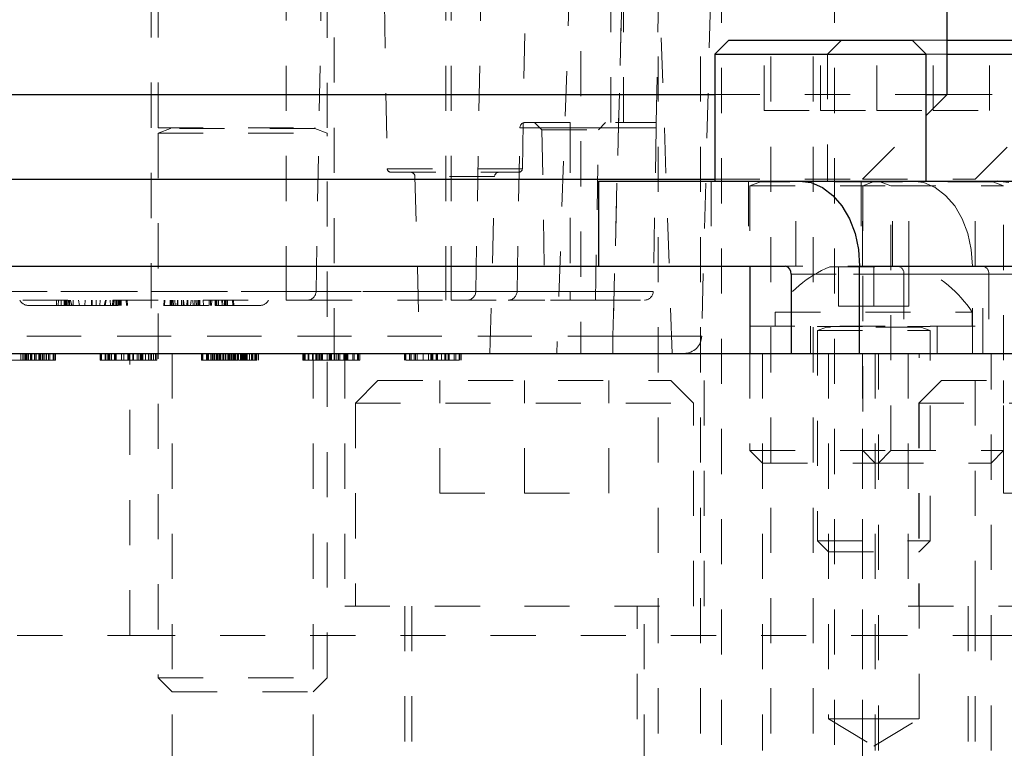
# Model space of a CAD drawing. Header units: inches. Extents: x 220 to 877, y 4 to 174.
# Tile 412 of 656: x 454.7 to 456.89, y 135.09 to 136.7. Entities that reach past the tile are written whole.
import ezdxf

# ---------------------------------------------------------------- set-up
doc = ezdxf.new("R2010")
doc.units = ezdxf.units.IN
doc.header["$LTSCALE"] = 0.5
doc.header["$MEASUREMENT"] = 0
doc.linetypes.add('HIDDEN', pattern=[0.225, 0.15, -0.075])
doc.layers.add('DSS-M-S', color=53, linetype='Continuous')
doc.layers.add('SVD-M-S', color=8, linetype='Continuous')

msp = doc.modelspace()

# ---------------------------------------------------------------- linework, layer by layer
at = {"layer": 'DSS-M-S', "linetype": 'HIDDEN', "lineweight": 18}
for p, q in [((456.11749, 134.7186), (456.11749, 138.70285)), ((456.36749, 134.7186), (456.36749, 138.70285)), ((456.21124, 134.7186), (456.21124, 138.46072)), ((456.46124, 134.7186), (456.46124, 138.46072)), ((456.25812, 134.29322), (456.25812, 138.44072)), ((456.50812, 134.29322), (456.50812, 138.44072)), ((455.94562, 137.43072), (455.94562, 135.96072)), ((454.99262, 136.96072), (454.99262, 135.96072)), ((455.39862, 135.96072), (455.39862, 136.96072)), ((456.24287, 136.53422), (456.71162, 136.53422)), ((456.75812, 136.53422), (456.96162, 136.53422)), ((456.57062, 136.34672), (456.71162, 136.48773)), ((456.82062, 136.34672), (456.96162, 136.48773)), ((456.24287, 136.34672), (456.57062, 136.34672)), ((456.57062, 136.34672), (456.82062, 136.34672)), ((456.57062, 136.15372), (456.57062, 136.34672)), ((456.82062, 136.15372), (456.82062, 136.34672)), ((456.83712, 135.96072), (456.83712, 136.15372)), ((456.32062, 136.02072), (456.32062, 135.96072)), ((456.32062, 136.02072), (457.00263, 136.02072)), ((456.45512, 136.02072), (456.45512, 135.96072)), ((456.73612, 135.96072), (456.73612, 136.02072)), ((454.70354, 135.94572), (454.70354, 135.96072)), ((454.70815, 135.94572), (454.70815, 135.96072)), ((454.70835, 135.94572), (454.70835, 135.96072)), ((454.70907, 135.94572), (454.70907, 135.96072)), ((454.71277, 135.94572), (454.71277, 135.96072)), ((454.71474, 135.94572), (454.71474, 135.96072)), ((454.71585, 135.94572), (454.71585, 135.96072)), ((454.71686, 135.94572), (454.71686, 135.96072)), ((454.7169, 135.94572), (454.7169, 135.96072)), ((454.71734, 135.94572), (454.71734, 135.96072)), ((454.71739, 135.94572), (454.71739, 135.96072)), ((454.71743, 135.94572), (454.71743, 135.96072)), ((454.71746, 135.94572), (454.71746, 135.96072)), ((454.71787, 135.94572), (454.71787, 135.96072)), ((454.71787, 135.94572), (454.71787, 135.96072)), ((454.71791, 135.94572), (454.71791, 135.96072)), ((454.72046, 135.94572), (454.72046, 135.96072)), ((454.72481, 135.94572), (454.72481, 135.96072)), ((454.72491, 135.94572), (454.72491, 135.96072)), ((454.72508, 135.94572), (454.72508, 135.96072)), ((454.72551, 135.94572), (454.72551, 135.96072)), ((454.72551, 135.94572), (454.72551, 135.96072)), ((454.72662, 135.94572), (454.72662, 135.96072)), ((454.72815, 135.94572), (454.72815, 135.96072)), ((454.73419, 135.94572), (454.73419, 135.96072)), ((454.73662, 135.94572), (454.73662, 135.96072)), ((454.73746, 135.94572), (454.73746, 135.96072)), ((454.74359, 135.94572), (454.74359, 135.96072)), ((454.74371, 135.94572), (454.74371, 135.96072)), ((454.74431, 135.94572), (454.74431, 135.96072)), ((454.74515, 135.94572), (454.74515, 135.96072)), ((454.7452, 135.94572), (454.7452, 135.96072)), ((454.74529, 135.94572), (454.74529, 135.96072)), ((454.74532, 135.94572), (454.74532, 135.96072)), ((454.74662, 135.94572), (454.74662, 135.96072)), ((454.74815, 135.94572), (454.74815, 135.96072)), ((454.75162, 135.94572), (454.75162, 135.96072)), ((454.75246, 135.94572), (454.75246, 135.96072)), ((454.75277, 135.94572), (454.75277, 135.96072)), ((454.75296, 135.94572), (454.75296, 135.96072)), ((454.7569, 135.94572), (454.7569, 135.96072)), ((454.76015, 135.94572), (454.76015, 135.96072)), ((454.76508, 135.94572), (454.76508, 135.96072)), ((454.76815, 135.94572), (454.76815, 135.96072)), ((454.77558, 135.94572), (454.77558, 135.96072)), ((454.77575, 135.94572), (454.77575, 135.96072)), ((454.77739, 135.94572), (454.77739, 135.96072)), ((454.78046, 135.94572), (454.78046, 135.96072)), ((454.87931, 135.94572), (454.87931, 135.96072)), ((454.88085, 135.94572), (454.88085, 135.96072)), ((454.88239, 135.94572), (454.88239, 135.96072)), ((454.89085, 135.94572), (454.89085, 135.96072)), ((454.89162, 135.94572), (454.89162, 135.96072)), ((454.89469, 135.94572), (454.89469, 135.96072)), ((454.89775, 135.94572), (454.89775, 135.96072)), ((454.90029, 135.94572), (454.90029, 135.96072)), ((454.90085, 135.94572), (454.90085, 135.96072)), ((454.90448, 135.94572), (454.90448, 135.96072)), ((454.91162, 135.94572), (454.91162, 135.96072)), ((454.91222, 135.94572), (454.91222, 135.96072)), ((454.91438, 135.94572), (454.91438, 135.96072)), ((454.91498, 135.94572), (454.91498, 135.96072)), ((454.92674, 135.94572), (454.92674, 135.96072)), ((454.93205, 135.94572), (454.93205, 135.96072)), ((454.94085, 135.94572), (454.94085, 135.96072)), ((454.94087, 135.94572), (454.94087, 135.96072)), ((454.94089, 135.94572), (454.94089, 135.96072)), ((454.94186, 135.94572), (454.94186, 135.96072)), ((454.9419, 135.94572), (454.9419, 135.96072)), ((454.94226, 135.94572), (454.94226, 135.96072)), ((454.94234, 135.94572), (454.94234, 135.96072)), ((454.94239, 135.94572), (454.94239, 135.96072)), ((454.94243, 135.94572), (454.94243, 135.96072)), ((454.94246, 135.94572), (454.94246, 135.96072)), ((454.94308, 135.94572), (454.94308, 135.96072)), ((454.94562, 135.33572), (454.94562, 135.96072)), ((454.94562, 135.33572), (454.94562, 135.96072)), ((454.95162, 135.94572), (454.95162, 135.96072)), ((454.95315, 135.94572), (454.95315, 135.96072)), ((454.96162, 135.94572), (454.96162, 135.96072)), ((454.96546, 135.94572), (454.96546, 135.96072)), ((454.96883, 135.94572), (454.96883, 135.96072)), ((454.96979, 135.94572), (454.96979, 135.96072)), ((454.97162, 135.94572), (454.97162, 135.96072)), ((454.97315, 135.94572), (454.97315, 135.96072)), ((454.97416, 135.94572), (454.97416, 135.96072)), ((454.98037, 135.94572), (454.98037, 135.96072)), ((454.98671, 135.94572), (454.98671, 135.96072)), ((454.99008, 135.94572), (454.99008, 135.96072)), ((454.99315, 135.94572), (454.99315, 135.96072)), ((454.99806, 135.94572), (454.99806, 135.96072)), ((455.00239, 135.94572), (455.00239, 135.96072)), ((455.00546, 135.94572), (455.00546, 135.96072)), ((455.03937, 135.96072), (455.03937, 133.46072)), ((455.10431, 135.94572), (455.10431, 135.96072)), ((455.10585, 135.94572), (455.10585, 135.96072)), ((455.10739, 135.94572), (455.10739, 135.96072)), ((455.11508, 135.94572), (455.11508, 135.96072)), ((455.11585, 135.94572), (455.11585, 135.96072)), ((455.11662, 135.94572), (455.11662, 135.96072)), ((455.11787, 135.94572), (455.11787, 135.96072)), ((455.11854, 135.94572), (455.11854, 135.96072)), ((455.11969, 135.94572), (455.11969, 135.96072)), ((455.12529, 135.94572), (455.12529, 135.96072)), ((455.12575, 135.94572), (455.12575, 135.96072)), ((455.12585, 135.94572), (455.12585, 135.96072)), ((455.12892, 135.94572), (455.12892, 135.96072)), ((455.12948, 135.94572), (455.12948, 135.96072)), ((455.13229, 135.94572), (455.13229, 135.96072)), ((455.13251, 135.94572), (455.13251, 135.96072)), ((455.13294, 135.94572), (455.13294, 135.96072)), ((455.13299, 135.94572), (455.13299, 135.96072)), ((455.1332, 135.94572), (455.1332, 135.96072)), ((455.13662, 135.94572), (455.13662, 135.96072)), ((455.13722, 135.94572), (455.13722, 135.96072)), ((455.13815, 135.94572), (455.13815, 135.96072)), ((455.13974, 135.94572), (455.13974, 135.96072)), ((455.14041, 135.94572), (455.14041, 135.96072)), ((455.14085, 135.94572), (455.14085, 135.96072)), ((455.14106, 135.94572), (455.14106, 135.96072)), ((455.14412, 135.94572), (455.14412, 135.96072)), ((455.14585, 135.94572), (455.14585, 135.96072)), ((455.14659, 135.94572), (455.14659, 135.96072)), ((455.14705, 135.94572), (455.14705, 135.96072)), ((455.15174, 135.94572), (455.15174, 135.96072)), ((455.15174, 135.94572), (455.15174, 135.96072)), ((455.152, 135.94572), (455.152, 135.96072)), ((455.15284, 135.94572), (455.15284, 135.96072)), ((455.15394, 135.94572), (455.15705, 135.94572)), ((455.15705, 135.94572), (455.15705, 135.96072)), ((455.15705, 135.94572), (455.15705, 135.96072)), ((455.15815, 135.94572), (455.15815, 135.96072)), ((455.16277, 135.94572), (455.16277, 135.96072)), ((455.16431, 135.94572), (455.16431, 135.96072)), ((455.16486, 135.94572), (455.16486, 135.96072)), ((455.16585, 135.94572), (455.16585, 135.96072)), ((455.16686, 135.94572), (455.16686, 135.96072)), ((455.1669, 135.94572), (455.1669, 135.96072)), ((455.16726, 135.94572), (455.16726, 135.96072)), ((455.16734, 135.94572), (455.16734, 135.96072)), ((455.16739, 135.94572), (455.16739, 135.96072)), ((455.16739, 135.94572), (455.18246, 135.94572)), ((455.16743, 135.94572), (455.16743, 135.96072)), ((455.16746, 135.94572), (455.16746, 135.96072)), ((455.16808, 135.94572), (455.16808, 135.96072)), ((455.17099, 135.94572), (455.17099, 135.96072)), ((455.17354, 135.94572), (455.17354, 135.96072)), ((455.17388, 135.94572), (455.17388, 135.96072)), ((455.17491, 135.94572), (455.17491, 135.96072)), ((455.17508, 135.94572), (455.17508, 135.96072)), ((455.17546, 135.94572), (455.17546, 135.96072)), ((455.1757, 135.94572), (455.1757, 135.96072)), ((455.1757, 135.94572), (455.1757, 135.96072)), ((455.17662, 135.94572), (455.17662, 135.96072)), ((455.17815, 135.94572), (455.17815, 135.96072)), ((455.17991, 135.94572), (455.17991, 135.96072)), ((455.18351, 135.94572), (455.18351, 135.96072)), ((455.18585, 135.94572), (455.18585, 135.96072)), ((455.18662, 135.94572), (455.18662, 135.96072)), ((455.21508, 135.94572), (455.1869, 135.94572)), ((455.19046, 135.94572), (455.19046, 135.96072)), ((455.19272, 135.94572), (455.19272, 135.96072)), ((455.19373, 135.94572), (455.19373, 135.96072)), ((455.19383, 135.94572), (455.19383, 135.96072)), ((455.19392, 135.94572), (455.19392, 135.96072)), ((455.19452, 135.94572), (455.19452, 135.96072)), ((455.19479, 135.94572), (455.19479, 135.96072)), ((455.19529, 135.94572), (455.19529, 135.96072)), ((455.19532, 135.94572), (455.19532, 135.96072)), ((455.19662, 135.94572), (455.19662, 135.96072)), ((455.19815, 135.94572), (455.19815, 135.96072)), ((455.20041, 135.94572), (455.20041, 135.96072)), ((455.20065, 135.94572), (455.20065, 135.96072)), ((455.20101, 135.94572), (455.20101, 135.96072)), ((455.20159, 135.94572), (455.20159, 135.96072)), ((455.20162, 135.94572), (455.20162, 135.96072)), ((455.204, 135.94572), (455.204, 135.96072)), ((455.20537, 135.94572), (455.20537, 135.96072)), ((455.21046, 135.94572), (455.21046, 135.96072)), ((455.21508, 135.94572), (455.21508, 135.96072)), ((455.22739, 135.94572), (455.21508, 135.94572)), ((455.21609, 135.94572), (455.21609, 135.96072)), ((455.21815, 135.94572), (455.21815, 135.96072)), ((455.22277, 135.94572), (455.22277, 135.96072)), ((455.22395, 135.94572), (455.22395, 135.96072)), ((455.22575, 135.94572), (455.22575, 135.96072)), ((455.22739, 135.94572), (455.22739, 135.96072)), ((455.23046, 135.94572), (455.23046, 135.96072)), ((455.32931, 135.94572), (455.32931, 135.96072)), ((455.33085, 135.94572), (455.33085, 135.96072)), ((455.33239, 135.94572), (455.33239, 135.96072)), ((455.33443, 135.94572), (455.33443, 135.96072)), ((455.34085, 135.94572), (455.34085, 135.96072)), ((455.34162, 135.94572), (455.34162, 135.96072)), ((455.34248, 135.94572), (455.34248, 135.96072)), ((455.35085, 135.94572), (455.35085, 135.96072)), ((455.35187, 133.46072), (455.35187, 135.96072)), ((455.35794, 135.94572), (455.35794, 135.96072)), ((455.36008, 135.94572), (455.36008, 135.96072)), ((455.36008, 135.94572), (455.3647, 135.94572)), ((455.36315, 135.94572), (455.36315, 135.96072)), ((455.36599, 135.94572), (455.36599, 135.96072)), ((455.36635, 135.94572), (455.36635, 135.96072)), ((455.36712, 135.94572), (455.36712, 135.96072)), ((455.36734, 135.94572), (455.36734, 135.96072)), ((455.37085, 135.94572), (455.37085, 135.96072)), ((455.37159, 135.94572), (455.37159, 135.96072)), ((455.37205, 135.94572), (455.37205, 135.96072)), ((455.37239, 135.94572), (455.37239, 135.96072)), ((455.38315, 135.94572), (455.38315, 135.96072)), ((455.38777, 135.94572), (455.38777, 135.96072)), ((455.38974, 135.94572), (455.38974, 135.96072)), ((455.39186, 135.94572), (455.39186, 135.96072)), ((455.3919, 135.94572), (455.3919, 135.96072)), ((455.39239, 135.94572), (455.39239, 135.96072)), ((455.39239, 135.94572), (455.40746, 135.94572)), ((455.39243, 135.94572), (455.39243, 135.96072)), ((455.39246, 135.94572), (455.39246, 135.96072)), ((455.39854, 135.94572), (455.39854, 135.96072)), ((455.39924, 135.94572), (455.39924, 135.96072)), ((455.39981, 135.94572), (455.39981, 135.96072)), ((455.39991, 135.94572), (455.39991, 135.96072)), ((455.40008, 135.94572), (455.40008, 135.96072)), ((455.40469, 135.94572), (455.40469, 135.96072)), ((455.40851, 135.94572), (455.40851, 135.96072)), ((455.41085, 135.94572), (455.41085, 135.96072)), ((455.44008, 135.94572), (455.4119, 135.94572)), ((455.42015, 135.94572), (455.42015, 135.96072)), ((455.4202, 135.94572), (455.4202, 135.96072)), ((455.42029, 135.94572), (455.42029, 135.96072)), ((455.42032, 135.94572), (455.42032, 135.96072)), ((455.42212, 135.96072), (455.42212, 135.40072)), ((455.42433, 135.94572), (455.42433, 135.96072)), ((455.4245, 135.94572), (455.4245, 135.96072)), ((455.42467, 135.94572), (455.42467, 135.96072)), ((455.42474, 135.94572), (455.42474, 135.96072)), ((455.42662, 135.94572), (455.42662, 135.96072)), ((455.429, 135.94572), (455.429, 135.96072)), ((455.44008, 135.94572), (455.44008, 135.96072)), ((455.45239, 135.94572), (455.44008, 135.94572)), ((455.44315, 135.94572), (455.44315, 135.96072)), ((455.45058, 135.94572), (455.45058, 135.96072)), ((455.45075, 135.94572), (455.45075, 135.96072)), ((455.45239, 135.94572), (455.45239, 135.96072)), ((455.45546, 135.94572), (455.45239, 135.94572)), ((455.45546, 135.94572), (455.45546, 135.96072)), ((455.55431, 135.94572), (455.55431, 135.96072)), ((455.55585, 135.94572), (455.55585, 135.96072)), ((455.55625, 135.94572), (455.55585, 135.94572)), ((455.55739, 135.94572), (455.55739, 135.96072)), ((455.61277, 135.94572), (455.55739, 135.94572)), ((455.56585, 135.94572), (455.56585, 135.96072)), ((455.56662, 135.94572), (455.56662, 135.96072)), ((455.56969, 135.94572), (455.56969, 135.96072)), ((455.57585, 135.94572), (455.57585, 135.96072)), ((455.57892, 135.94572), (455.57892, 135.96072)), ((455.58294, 135.94572), (455.58294, 135.96072)), ((455.59585, 135.94572), (455.59585, 135.96072)), ((455.60815, 135.94572), (455.60815, 135.96072)), ((455.61277, 135.94572), (455.61277, 135.96072)), ((455.61443, 135.94572), (455.61443, 135.96072)), ((455.61474, 135.94572), (455.61474, 135.96072)), ((455.61585, 135.94572), (455.61585, 135.96072)), ((455.61686, 135.94572), (455.61686, 135.96072)), ((455.6169, 135.94572), (455.6169, 135.96072)), ((455.61743, 135.94572), (455.61743, 135.96072)), ((455.61746, 135.94572), (455.61746, 135.96072)), ((455.62481, 135.94572), (455.62481, 135.96072)), ((455.62491, 135.94572), (455.62491, 135.96072)), ((455.62508, 135.94572), (455.62508, 135.96072)), ((455.64224, 135.94572), (455.62508, 135.94572)), ((455.62582, 135.94572), (455.62582, 135.96072)), ((455.62662, 135.94572), (455.62662, 135.96072)), ((455.62815, 135.94572), (455.62815, 135.96072)), ((455.63662, 135.94572), (455.63662, 135.96072)), ((455.64373, 135.94572), (455.64373, 135.96072)), ((455.64392, 135.94572), (455.64392, 135.96072)), ((455.64515, 135.94572), (455.64515, 135.96072)), ((455.6452, 135.94572), (455.6452, 135.96072)), ((455.64529, 135.94572), (455.64529, 135.96072)), ((455.64532, 135.94572), (455.64532, 135.96072)), ((455.64662, 135.94572), (455.64662, 135.96072)), ((455.65162, 135.94572), (455.65162, 135.96072)), ((455.654, 135.94572), (455.654, 135.96072)), ((455.66508, 135.94572), (455.66508, 135.96072)), ((455.66815, 135.94572), (455.66815, 135.96072)), ((455.67558, 135.94572), (455.67558, 135.96072)), ((455.67575, 135.94572), (455.67575, 135.96072)), ((455.67739, 135.94572), (455.67739, 135.96072)), ((455.68046, 135.94572), (455.68046, 135.96072)), ((456.21912, 135.40072), (456.21912, 135.96072)), ((456.34875, 135.96072), (456.34875, 135.08072)), ((456.49512, 135.96072), (456.49512, 135.15072)), ((456.57062, 134.29322), (456.57062, 135.96072)), ((456.57062, 133.46072), (456.57062, 135.96072)), ((456.59875, 135.96072), (456.59875, 135.08072)), ((456.60575, 135.08072), (456.60575, 135.96072)), ((456.67212, 135.96072), (456.67212, 135.40072)), ((456.69612, 135.15072), (456.69612, 135.96072)), ((456.82062, 135.40072), (456.82062, 135.96072)), ((456.85575, 135.08072), (456.85575, 135.96072)), ((455.42212, 135.40072), (455.82062, 135.40072)), ((455.55512, 135.40072), (455.55512, 133.46072)), ((455.82062, 135.40072), (456.21912, 135.40072)), ((456.08612, 133.46072), (456.08612, 135.40072)), ((456.67212, 135.40072), (457.07062, 135.40072)), ((456.80512, 135.40072), (456.80512, 133.46072)), ((454.69562, 135.33572), (454.94562, 135.33572)), ((454.94562, 135.33572), (456.57062, 135.33572)), ((456.57062, 135.33572), (456.82062, 135.33572)), ((456.82062, 135.33572), (457.32062, 135.33572)), ((456.49512, 135.15072), (456.59562, 135.15072)), ((456.49512, 135.15072), (456.59562, 135.09034)), ((456.59562, 135.15072), (456.69612, 135.15072)), ((456.59562, 135.09034), (456.69612, 135.15072))]:
    msp.add_line(p, q, dxfattribs=at)
at = {"layer": 'DSS-M-S', "linetype": 'Continuous', "lineweight": 25}
for p, q in [((456.75812, 136.53422), (456.75812, 138.44072)), ((454.14836, 136.53422), (456.24287, 136.53422)), ((456.71162, 136.48773), (456.75812, 136.53422)), ((456.71162, 136.53422), (456.75812, 136.53422)), ((454.14836, 136.34672), (456.24287, 136.34672)), ((454.27499, 136.15372), (456.11624, 136.15372)), ((453.19562, 135.96072), (459.44562, 135.96072))]:
    msp.add_line(p, q, dxfattribs=at)
at = {"layer": 'DSS-M-S', "linetype": 'HIDDEN', "lineweight": 18}
for points, knots in [([(454.71734, 135.94572), (454.70293, 135.94572), (454.68134, 135.94572), (454.66145, 135.94572), (454.65517, 135.94572), (454.65459, 135.94572), (454.65431, 135.94572)], [0, 0, 0, 0, 0.4994065, 0.7487427, 0.8743724, 1, 1, 1, 1]), ([(454.74359, 135.94572), (454.73924, 135.94572), (454.73207, 135.94572), (454.72281, 135.94572), (454.7154, 135.94572), (454.7107, 135.94572), (454.70835, 135.94572)], [0, 0, 0, 0, 0.3392949, 0.5594254, 0.7796947, 1, 1, 1, 1]), ([(454.78046, 135.94572), (454.78018, 135.94572), (454.77961, 135.94572), (454.77335, 135.94572), (454.75333, 135.94572), (454.73174, 135.94572), (454.71734, 135.94572)], [0, 0, 0, 0, 0.1256001, 0.2511969, 0.5005813, 1, 1, 1, 1]), ([(454.71739, 135.94572), (454.72853, 135.94572), (454.74522, 135.94572), (454.76171, 135.94572), (454.76729, 135.94572), (454.76787, 135.94572), (454.76815, 135.94572)], [0, 0, 0, 0, 0.50007152, 0.74902056, 0.87459845, 1, 1, 1, 1]), ([(454.94234, 135.94572), (454.92793, 135.94572), (454.90634, 135.94572), (454.88645, 135.94572), (454.88017, 135.94572), (454.87959, 135.94572), (454.87931, 135.94572)], [0, 0, 0, 0, 0.4994065, 0.7487427, 0.8743724, 1, 1, 1, 1]), ([(454.96979, 135.94572), (454.96503, 135.94572), (454.9555, 135.94572), (454.94111, 135.94572), (454.93219, 135.94572), (454.92674, 135.94572)], [0, 0, 0, 0, 0.27928789, 0.55915378, 1, 1, 1, 1]), ([(455.00546, 135.94572), (455.00518, 135.94572), (455.00461, 135.94572), (454.99835, 135.94572), (454.97833, 135.94572), (454.95674, 135.94572), (454.94234, 135.94572)], [0, 0, 0, 0, 0.1256001, 0.2511969, 0.5005813, 1, 1, 1, 1]), ([(454.94239, 135.94572), (454.95353, 135.94572), (454.97022, 135.94572), (454.98671, 135.94572), (454.99229, 135.94572), (454.99287, 135.94572), (454.99315, 135.94572)], [0, 0, 0, 0, 0.50007152, 0.74902056, 0.87459845, 1, 1, 1, 1]), ([(455.14659, 135.94572), (455.14037, 135.94572), (455.12793, 135.94572), (455.11345, 135.94572), (455.10542, 135.94572), (455.10468, 135.94572), (455.10431, 135.94572)], [0, 0, 0, 0, 0.2798641, 0.559271, 0.7794235, 1, 1, 1, 1]), ([(455.11662, 135.94572), (455.11714, 135.94572), (455.1182, 135.94572), (455.1264, 135.94572), (455.13644, 135.94572), (455.14351, 135.94572), (455.14705, 135.94572)], [0, 0, 0, 0, 0.279617, 0.5593571, 0.7795592, 1, 1, 1, 1]), ([(455.18585, 135.94572), (455.18524, 135.94572), (455.18402, 135.94572), (455.17322, 135.94572), (455.16008, 135.94572), (455.15109, 135.94572), (455.14659, 135.94572)], [0, 0, 0, 0, 0.2796881, 0.55902546, 0.77929155, 1, 1, 1, 1]), ([(455.18351, 135.94572), (455.18423, 135.94572), (455.18551, 135.94572), (455.18574, 135.94572), (455.18585, 135.94572)], [0, 0, 0, 0, 0.5600642, 1, 1, 1, 1]), ([(455.37159, 135.94572), (455.36537, 135.94572), (455.35293, 135.94572), (455.33845, 135.94572), (455.33042, 135.94572), (455.32968, 135.94572), (455.32931, 135.94572)], [0, 0, 0, 0, 0.2798641, 0.559271, 0.7794235, 1, 1, 1, 1]), ([(455.34162, 135.94572), (455.34214, 135.94572), (455.3432, 135.94572), (455.3514, 135.94572), (455.36144, 135.94572), (455.36851, 135.94572), (455.37205, 135.94572)], [0, 0, 0, 0, 0.279617, 0.5593571, 0.7795592, 1, 1, 1, 1]), ([(455.41085, 135.94572), (455.41024, 135.94572), (455.40902, 135.94572), (455.39822, 135.94572), (455.38508, 135.94572), (455.37609, 135.94572), (455.37159, 135.94572)], [0, 0, 0, 0, 0.2796881, 0.5590255, 0.7792916, 1, 1, 1, 1]), ([(455.40851, 135.94572), (455.40923, 135.94572), (455.41051, 135.94572), (455.41074, 135.94572), (455.41085, 135.94572)], [0, 0, 0, 0, 0.5600642, 1, 1, 1, 1]), ([(455.64529, 135.94572), (455.6415, 135.94572), (455.63391, 135.94572), (455.62383, 135.94572), (455.61375, 135.94572), (455.61317, 135.94572), (455.61277, 135.94572)], [0, 0, 0, 0, 0.1871202, 0.3739789, 0.5609112, 1, 1, 1, 1]), ([(455.67575, 135.94572), (455.6745, 135.94572), (455.672, 135.94572), (455.66392, 135.94572), (455.65461, 135.94572), (455.6484, 135.94572), (455.64529, 135.94572)], [0, 0, 0, 0, 0.2797971, 0.5594998, 0.7796265, 1, 1, 1, 1])]:
    msp.add_open_spline(points, degree=3, knots=knots, dxfattribs=at)
at = {"layer": 'SVD-M-S', "linetype": 'HIDDEN', "lineweight": 18}
for p, q in [((455.29216, 136.09817), (455.29216, 137.98842)), ((455.35848, 136.09817), (455.39148, 137.98842)), ((455.64649, 136.09817), (455.64649, 137.98842)), ((455.6583, 136.09817), (455.6583, 137.98842)), ((455.71281, 136.09817), (455.74581, 137.98842)), ((456.01263, 136.47253), (456.01263, 137.98842)), ((456.04019, 136.47253), (456.04019, 137.98842)), ((456.04019, 136.47253), (456.04019, 137.98842)), ((456.11305, 136.47253), (456.13951, 137.98842)), ((455.48901, 137.9371), (455.51636, 136.37003)), ((455.81599, 136.37003), (455.84334, 137.9371)), ((456.01707, 135.99906), (456.06782, 137.9371)), ((456.06782, 137.9371), (456.01707, 135.99906)), ((456.2646, 137.9371), (456.21385, 135.99906)), ((455.94232, 137.38592), (455.89255, 135.96072)), ((456.14846, 135.96072), (456.09869, 137.38592)), ((455.00812, 136.96072), (455.00812, 136.46033)), ((455.38312, 136.46033), (455.38312, 136.96072)), ((456.35225, 136.49897), (456.35225, 136.65522)), ((456.47725, 136.49897), (456.47725, 136.65522)), ((456.52412, 136.65522), (456.49287, 136.62397)), ((456.60225, 136.49897), (456.60225, 136.65522)), ((456.68037, 136.65522), (456.75812, 136.65522)), ((456.72725, 136.49897), (456.72725, 136.65522)), ((456.85225, 136.49897), (456.85225, 136.65522)), ((456.49287, 136.62397), (456.49287, 136.34272)), ((456.71162, 136.62397), (456.75812, 136.62397)), ((456.35225, 136.49897), (456.47725, 136.49897)), ((456.47725, 136.49897), (456.60225, 136.49897)), ((456.60225, 136.49897), (456.72725, 136.49897)), ((456.72725, 136.49897), (456.85225, 136.49897)), ((455.82245, 136.47253), (456.04019, 136.47253)), ((455.84334, 136.47253), (455.85937, 136.45651)), ((455.92208, 136.46093), (455.92208, 136.47253)), ((455.92208, 136.46093), (455.92208, 136.47253)), ((455.98479, 136.45651), (456.00082, 136.47253)), ((456.04019, 136.47253), (456.11305, 136.47253)), ((456.11285, 136.46093), (456.11305, 136.47253)), ((455.00812, 136.46033), (455.38312, 136.46033)), ((455.03517, 136.4588), (455.00812, 136.44896)), ((455.00812, 136.44896), (455.38312, 136.44896)), ((455.00812, 136.44896), (455.00812, 135.24197)), ((455.35562, 136.4588), (455.03562, 136.4588)), ((455.38312, 136.44896), (455.35606, 136.4588)), ((455.38312, 135.24197), (455.38312, 136.44896)), ((455.80431, 136.09817), (455.81064, 136.46093)), ((455.81064, 136.46093), (455.92208, 136.46093)), ((455.92208, 136.46093), (455.81064, 136.46093)), ((455.85937, 136.45651), (455.98479, 136.45651)), ((455.85937, 136.45651), (455.86596, 136.07883)), ((455.92208, 136.46093), (455.92208, 136.09817)), ((455.92208, 136.46093), (456.11285, 136.46093)), ((455.92208, 136.46093), (455.92208, 136.09817)), ((456.11285, 136.46093), (455.92208, 136.46093)), ((455.9782, 136.07883), (455.98479, 136.45651)), ((456.11285, 136.46093), (456.10652, 136.09817)), ((455.51636, 136.37003), (455.81599, 136.37003)), ((455.52423, 136.3623), (455.80811, 136.3623)), ((455.75451, 136.35271), (455.57784, 136.35271)), ((455.57784, 136.35271), (455.58811, 135.96072)), ((455.74424, 135.96072), (455.75451, 136.35271)), ((456.2346, 136.34272), (456.2346, 136.15372)), ((456.31775, 136.34272), (456.31775, 136.15372)), ((456.321, 136.34272), (456.321, 136.34233)), ((456.321, 136.34233), (456.6335, 136.34233)), ((456.34455, 136.3408), (456.321, 136.33223)), ((456.60949, 136.3408), (456.34501, 136.3408)), ((456.42301, 136.15372), (456.42301, 136.34272)), ((456.56775, 136.34272), (456.56775, 136.15372)), ((456.571, 136.34272), (456.571, 136.34233)), ((456.59455, 136.3408), (456.571, 136.33223)), ((456.85949, 136.3408), (456.59501, 136.3408)), ((456.6335, 136.33223), (456.60994, 136.3408)), ((456.6335, 136.34233), (456.6335, 136.34272)), ((456.6335, 136.34233), (456.8835, 136.34233)), ((456.63675, 136.15372), (456.63675, 136.34272)), ((456.67301, 136.15372), (456.67301, 136.34272)), ((456.68058, 136.34272), (456.70665, 136.33909)), ((456.70665, 136.33909), (456.73172, 136.32834)), ((456.8835, 136.33223), (456.85994, 136.3408)), ((456.8835, 136.34233), (456.8835, 136.34272)), ((456.321, 136.33223), (456.6335, 136.33223)), ((456.321, 136.33223), (456.321, 136.15372)), ((456.571, 136.33223), (456.571, 135.74547)), ((456.6335, 136.33223), (456.8835, 136.33223)), ((456.6335, 135.74547), (456.6335, 136.33223)), ((456.73172, 136.32834), (456.75483, 136.31087)), ((456.75483, 136.31087), (456.77508, 136.28737)), ((456.8835, 135.74547), (456.8835, 136.33223)), ((456.77508, 136.28737), (456.7917, 136.25873)), ((456.7917, 136.25873), (456.80405, 136.22605)), ((456.80405, 136.22605), (456.81165, 136.1906)), ((456.81165, 136.1906), (456.81422, 136.15372)), ((456.83823, 136.15372), (456.39982, 136.15372)), ((456.41219, 136.13622), (456.8506, 136.13622)), ((456.8506, 136.13622), (456.41219, 136.13622)), ((456.49812, 136.15272), (456.69312, 136.15272)), ((456.51762, 136.06572), (456.51762, 136.15272)), ((456.59562, 136.06572), (456.59562, 136.15272)), ((456.66219, 136.13622), (456.66219, 135.96072)), ((456.66219, 136.13622), (457.1006, 136.13622)), ((457.1006, 136.13622), (456.66219, 136.13622)), ((456.67362, 136.06572), (456.67362, 136.15272)), ((456.81422, 135.96072), (456.81422, 136.15372)), ((457.08823, 136.15372), (456.83823, 136.15372)), ((456.83823, 136.15372), (457.00263, 136.15372)), ((457.00263, 136.15372), (456.83823, 136.15372)), ((456.8506, 136.13622), (456.8506, 135.96072)), ((455.29216, 136.09817), (454.30791, 136.09817)), ((454.66224, 136.09817), (455.64649, 136.09817)), ((455.35848, 136.09817), (455.29216, 136.09817)), ((455.29216, 136.09817), (455.29216, 136.07883)), ((455.6583, 136.09817), (455.35848, 136.09817)), ((455.64649, 136.09817), (455.71281, 136.09817)), ((455.64649, 136.07883), (455.64649, 136.09817)), ((455.6583, 136.07883), (455.6583, 136.09817)), ((455.80431, 136.09817), (455.6583, 136.09817)), ((455.71281, 136.09817), (455.80431, 136.09817)), ((455.92208, 136.09817), (455.80431, 136.09817)), ((455.80431, 136.09817), (455.92208, 136.09817)), ((455.92208, 136.07883), (455.92208, 136.09817)), ((456.10652, 136.09817), (455.92208, 136.09817)), ((455.92208, 136.07883), (455.92208, 136.09817)), ((455.92208, 136.09817), (456.10652, 136.09817)), ((454.30791, 136.07883), (455.29216, 136.07883)), ((454.78293, 136.07883), (454.78232, 136.06702)), ((454.78293, 136.07883), (454.78232, 136.06702)), ((454.78293, 136.07883), (454.78232, 136.06702)), ((454.78293, 136.07883), (454.78232, 136.06702)), ((454.78293, 136.07883), (454.78232, 136.06702)), ((454.78293, 136.07883), (454.78232, 136.06702)), ((454.78687, 136.07883), (454.78625, 136.06702)), ((454.79312, 136.07883), (454.7929, 136.06702)), ((454.80011, 136.07883), (454.79963, 136.06702)), ((454.79998, 136.07883), (454.79997, 136.06702)), ((454.79998, 136.07883), (454.79997, 136.06702)), ((454.80114, 136.07883), (454.8008, 136.06702)), ((454.80102, 136.07883), (454.80102, 136.06702)), ((454.80102, 136.07883), (454.80102, 136.06702)), ((454.80121, 136.07883), (454.8012, 136.06702)), ((454.80121, 136.07883), (454.8012, 136.06702)), ((454.80305, 136.07883), (454.80305, 136.06702)), ((454.80306, 136.07883), (454.80305, 136.06702)), ((454.80465, 136.07883), (454.80465, 136.06702)), ((454.80509, 136.07883), (454.80508, 136.06702)), ((454.80532, 136.07883), (454.80594, 136.06702)), ((454.8065, 136.07883), (454.80634, 136.06702)), ((454.8065, 136.07883), (454.80634, 136.06702)), ((454.8065, 136.07883), (454.80634, 136.06702)), ((454.8065, 136.07883), (454.80634, 136.06702)), ((454.80926, 136.07883), (454.80987, 136.06702)), ((454.81133, 136.07883), (454.8111, 136.06702)), ((454.81151, 136.07883), (454.81129, 136.06702)), ((454.81279, 136.07883), (454.81775, 136.06702)), ((454.81394, 136.07883), (454.81578, 136.06702)), ((454.81972, 136.07883), (454.81972, 136.06702)), ((454.81972, 136.06702), (454.81972, 136.07883)), ((454.83144, 136.07883), (454.8335, 136.06702)), ((454.84593, 136.07883), (454.84531, 136.06702)), ((454.86062, 136.07883), (454.86062, 136.06702)), ((454.86062, 136.07883), (454.86062, 136.06702)), ((454.86062, 136.07883), (454.86062, 136.06702)), ((454.86084, 136.07883), (454.86084, 136.06702)), ((454.86146, 136.07883), (454.86146, 136.06702)), ((454.86167, 136.07883), (454.86167, 136.06702)), ((454.87028, 136.07883), (454.8709, 136.06702)), ((454.87939, 136.07883), (454.87877, 136.06702)), ((454.891, 136.07883), (454.88861, 136.06702)), ((454.89263, 136.07883), (454.89058, 136.06702)), ((454.90177, 136.07883), (454.90239, 136.06702)), ((454.90744, 136.07883), (454.90698, 136.06702)), ((454.90958, 136.07883), (454.90935, 136.06702)), ((454.9104, 136.07883), (454.91018, 136.06702)), ((454.9142, 136.07883), (454.91436, 136.06702)), ((454.91482, 136.07883), (454.9142, 136.06702)), ((454.91421, 136.07883), (454.91436, 136.06702)), ((454.91421, 136.07883), (454.91436, 136.06702)), ((454.91679, 136.07883), (454.91617, 136.06702)), ((454.9162, 136.07883), (454.9162, 136.06702)), ((454.91973, 136.07883), (454.91974, 136.06702)), ((454.92052, 136.07883), (454.92076, 136.06702)), ((454.92093, 136.07883), (454.92116, 136.06702)), ((454.92099, 136.07883), (454.921, 136.06702)), ((454.921, 136.07883), (454.921, 136.06702)), ((454.92127, 136.07883), (454.92128, 136.06702)), ((454.92127, 136.07883), (454.92128, 136.06702)), ((454.92136, 136.07883), (454.92171, 136.06702)), ((454.92213, 136.07883), (454.92214, 136.06702)), ((454.92222, 136.07883), (454.92223, 136.06702)), ((454.92241, 136.07883), (454.92242, 136.06702)), ((454.92241, 136.07883), (454.92242, 136.06702)), ((454.9225, 136.07883), (454.92251, 136.06702)), ((454.9225, 136.07883), (454.92251, 136.06702)), ((454.92306, 136.07883), (454.92352, 136.06702)), ((454.92566, 136.07883), (454.92568, 136.06702)), ((454.92586, 136.07883), (454.92586, 136.06702)), ((454.93721, 136.07883), (454.93783, 136.06702)), ((454.93918, 136.07883), (454.9398, 136.06702)), ((454.93918, 136.07883), (454.9398, 136.06702)), ((454.93918, 136.07883), (454.9398, 136.06702)), ((454.93918, 136.07883), (454.9398, 136.06702)), ((454.93918, 136.07883), (454.9398, 136.06702)), ((454.93918, 136.07883), (454.9398, 136.06702)), ((454.93918, 136.07883), (454.9398, 136.06702)), ((454.93918, 136.07883), (454.9398, 136.06702)), ((454.93918, 136.07883), (454.9398, 136.06702)), ((454.93918, 136.07883), (454.9398, 136.06702)), ((455.02112, 136.07883), (455.0205, 136.06702)), ((455.02112, 136.07883), (455.0205, 136.06702)), ((455.02309, 136.07883), (455.02247, 136.06702)), ((455.03443, 136.07883), (455.03444, 136.06702)), ((455.03456, 136.07883), (455.03456, 136.06702)), ((455.03648, 136.07883), (455.03647, 136.06702)), ((455.03788, 136.07883), (455.03788, 136.06702)), ((455.03907, 136.07883), (455.03896, 136.06702)), ((455.04154, 136.07883), (455.04216, 136.06702)), ((455.04548, 136.07883), (455.04609, 136.06702)), ((455.05094, 136.07883), (455.05068, 136.06702)), ((455.05183, 136.07883), (455.0516, 136.06702)), ((455.06015, 136.07883), (455.0596, 136.06702)), ((455.06015, 136.07883), (455.0596, 136.06702)), ((455.06015, 136.07883), (455.0596, 136.06702)), ((455.06015, 136.07883), (455.0596, 136.06702)), ((455.06341, 136.07883), (455.06381, 136.06702)), ((455.06455, 136.07883), (455.06578, 136.06702)), ((455.0723, 136.07883), (455.07169, 136.06702)), ((455.0739, 136.07883), (455.0739, 136.06702)), ((455.08122, 136.07883), (455.08005, 136.06702)), ((455.08484, 136.07883), (455.08546, 136.06702)), ((455.08938, 136.07883), (455.08928, 136.06702)), ((455.08938, 136.07883), (455.08928, 136.06702)), ((455.09272, 136.07883), (455.09334, 136.06702)), ((455.09642, 136.07883), (455.09641, 136.06702)), ((455.09703, 136.07883), (455.09703, 136.06702)), ((455.09786, 136.07883), (455.09786, 136.06702)), ((455.09909, 136.07883), (455.09909, 136.06702)), ((455.10084, 136.07883), (455.10084, 136.06702)), ((455.10797, 136.07883), (455.10859, 136.06702)), ((455.12123, 136.07883), (455.12124, 136.06702)), ((455.12431, 136.07883), (455.12431, 136.06702)), ((455.12742, 136.07883), (455.1268, 136.06702)), ((455.13468, 136.07883), (455.13468, 136.06702)), ((455.13468, 136.06702), (455.13468, 136.07883)), ((455.13712, 136.07883), (455.13686, 136.06702)), ((455.13806, 136.07883), (455.13806, 136.06702)), ((455.13864, 136.07883), (455.13825, 136.06702)), ((455.14175, 136.07883), (455.14197, 136.06702)), ((455.14966, 136.07883), (455.14996, 136.06702)), ((455.15104, 136.07883), (455.15043, 136.06702)), ((455.15498, 136.07883), (455.15436, 136.06702)), ((455.15516, 136.07883), (455.15516, 136.06702)), ((455.15695, 136.07883), (455.15633, 136.06702)), ((455.15729, 136.07883), (455.15728, 136.06702)), ((455.15933, 136.07883), (455.15935, 136.06702)), ((455.16187, 136.07883), (455.16187, 136.06702)), ((455.17343, 136.07883), (455.17405, 136.06702)), ((455.1754, 136.07883), (455.17602, 136.06702)), ((455.1754, 136.07883), (455.17602, 136.06702)), ((455.1754, 136.07883), (455.17602, 136.06702)), ((455.29216, 136.07883), (455.3388, 136.07883)), ((455.3388, 136.07883), (455.6583, 136.07883)), ((455.6583, 136.07883), (455.78462, 136.07883)), ((455.78462, 136.07883), (455.86596, 136.07883)), ((455.9782, 136.07883), (455.86596, 136.07883)), ((455.9782, 136.07883), (456.08683, 136.07883)), ((454.71965, 136.06702), (454.81972, 136.06702)), ((454.81972, 136.06702), (455.13468, 136.06702)), ((455.13468, 136.06702), (455.23475, 136.06702)), ((456.37712, 136.05172), (456.81412, 136.05172)), ((456.37712, 136.05172), (456.37712, 136.02072)), ((456.51762, 136.06572), (456.59562, 136.06572)), ((456.59562, 136.06572), (456.67362, 136.06572)), ((456.81412, 136.02072), (456.81412, 136.05172)), ((456.47062, 136.02072), (456.47062, 136.02033)), ((456.47062, 136.02033), (456.72062, 136.02033)), ((456.49092, 136.0188), (456.47062, 136.01141)), ((456.47062, 136.01141), (456.72062, 136.01141)), ((456.47062, 136.01141), (456.47062, 135.54522)), ((456.69987, 136.0188), (456.49137, 136.0188)), ((456.72062, 136.01141), (456.70031, 136.0188)), ((456.72062, 136.02033), (456.72062, 136.02072)), ((456.72062, 135.54522), (456.72062, 136.01141)), ((453.93733, 135.99906), (456.01707, 135.99906)), ((456.01707, 135.99906), (453.93733, 135.99906)), ((456.01707, 135.99906), (456.01707, 135.96072)), ((456.01707, 135.96072), (456.01707, 135.99906)), ((456.321, 135.96072), (456.321, 135.74547)), ((455.49562, 135.90072), (455.44562, 135.85072)), ((455.49562, 135.90072), (456.14562, 135.90072)), ((455.63312, 135.65072), (455.63312, 135.90072)), ((455.82062, 135.65072), (455.82062, 135.90072)), ((456.00812, 135.65072), (456.00812, 135.90072)), ((456.19562, 135.85072), (456.14562, 135.90072)), ((456.74562, 135.90072), (456.69562, 135.85072)), ((456.74562, 135.90072), (457.39562, 135.90072)), ((456.88312, 135.65072), (456.88312, 135.90072)), ((455.44562, 135.85072), (456.19562, 135.85072)), ((455.44562, 135.85072), (455.44562, 135.40072)), ((456.19562, 135.40072), (456.19562, 135.85072)), ((456.69562, 135.85072), (457.44562, 135.85072)), ((456.69562, 135.85072), (456.69562, 135.40072)), ((456.321, 135.74547), (456.6335, 135.74547)), ((456.321, 135.74547), (456.34875, 135.71772)), ((456.571, 135.74547), (456.59875, 135.71772)), ((456.60575, 135.71772), (456.6335, 135.74547)), ((456.6335, 135.74547), (456.8835, 135.74547)), ((456.85575, 135.71772), (456.8835, 135.74547)), ((456.34875, 135.71772), (456.60575, 135.71772)), ((456.60575, 135.71772), (456.85575, 135.71772)), ((455.63312, 135.65072), (455.82062, 135.65072)), ((455.82062, 135.65072), (456.00812, 135.65072)), ((456.88312, 135.65072), (457.07062, 135.65072)), ((456.47062, 135.54522), (456.72062, 135.54522)), ((456.47062, 135.54522), (456.49512, 135.52072)), ((456.69612, 135.52072), (456.72062, 135.54522)), ((456.49512, 135.52072), (456.69612, 135.52072)), ((455.57062, 135.40072), (455.57062, 134.15033)), ((456.07062, 134.15033), (456.07062, 135.40072)), ((456.82062, 135.40072), (456.82062, 134.15033)), ((455.00812, 135.24197), (455.38312, 135.24197)), ((455.00812, 135.24197), (455.03937, 135.21072)), ((455.35187, 135.21072), (455.38312, 135.24197)), ((455.03937, 135.21072), (455.35187, 135.21072))]:
    msp.add_line(p, q, dxfattribs=at)
at = {"layer": 'SVD-M-S', "linetype": 'Continuous', "lineweight": 25}
for p, q in [((456.27412, 136.65522), (456.24287, 136.62397)), ((456.27412, 136.65522), (456.68037, 136.65522)), ((456.71162, 136.62397), (456.68037, 136.65522)), ((456.75812, 136.65522), (456.93037, 136.65522)), ((456.24287, 136.62397), (456.24287, 136.34272)), ((456.24287, 136.62397), (456.71162, 136.62397)), ((456.71162, 136.34272), (456.71162, 136.62397)), ((456.75812, 136.62397), (456.96162, 136.62397)), ((455.9846, 136.34272), (455.9846, 136.15372)), ((455.9846, 136.34272), (456.43058, 136.34272)), ((456.43058, 136.34272), (456.86899, 136.34272)), ((456.43058, 136.34272), (456.45665, 136.33909)), ((456.45665, 136.33909), (456.48172, 136.32834)), ((456.86899, 136.34272), (457.11899, 136.34272)), ((456.89506, 136.33909), (456.86899, 136.34272)), ((456.48172, 136.32834), (456.50483, 136.31087)), ((456.50483, 136.31087), (456.52508, 136.28737)), ((456.52508, 136.28737), (456.5417, 136.25873)), ((456.5417, 136.25873), (456.55405, 136.22605)), ((456.55405, 136.22605), (456.56165, 136.1906)), ((456.56165, 136.1906), (456.56422, 136.15372)), ((456.11624, 136.15372), (456.39982, 136.15372)), ((456.321, 136.15372), (456.321, 135.96072)), ((456.41219, 136.13622), (456.41219, 135.96072)), ((456.56422, 135.96072), (456.56422, 136.15372)), ((456.56422, 136.15372), (457.00263, 136.15372))]:
    msp.add_line(p, q, dxfattribs=at)
at = {"layer": 'SVD-M-S', "linetype": 'HIDDEN', "lineweight": 18}
for centre, radius, start, end in [((455.82245, 136.46072), 0.01181, 90, 179), ((455.0349, 136.45954), 0.000787, 290, 90), ((455.35633, 136.45954), 0.000787, 90, 250), ((455.52423, 136.37017), 0.00787, 181, 270), ((455.568, 136.35246), 0.00984, 1.5, 90), ((455.76434, 136.35246), 0.00984, 90, 178.5), ((455.80811, 136.37017), 0.00787, 270, 359), ((456.34428, 136.34154), 0.000787, 290, 90), ((456.59428, 136.34154), 0.000787, 290, 90), ((456.61021, 136.34154), 0.000787, 90, 250), ((456.86021, 136.34154), 0.000787, 90, 250), ((456.6031, 135.90397), 0.27, 112.88177, 146.82246), ((456.64673, 136.13841), 0.01562, 351.95053, 78.57825), ((456.58813, 135.90397), 0.27, 33.17754, 67.11823), ((456.83513, 136.13841), 0.01562, 351.95053, 78.57825), ((455.3388, 136.09852), 0.01969, 270, 359), ((455.69313, 136.09852), 0.01969, 270, 359), ((455.78462, 136.09852), 0.01969, 270, 359), ((456.08683, 136.09852), 0.01969, 270, 359), ((454.71965, 136.08671), 0.01969, 203.57818, 270), ((455.23475, 136.08671), 0.01969, 270, 336.42182), ((456.49065, 136.01954), 0.000787, 290, 90), ((456.70058, 136.01954), 0.000787, 90, 250), ((456.17449, 136.00009), 0.03937, 270, 358.5)]:
    msp.add_arc(centre, radius, start, end, dxfattribs=at)
at = {"layer": 'SVD-M-S', "linetype": 'Continuous', "lineweight": 25}
msp.add_arc((456.39673, 136.13841), 0.01562, 351.95053, 78.57825, dxfattribs=at)
at = {"layer": 'SVD-M-S', "linetype": 'HIDDEN', "lineweight": 18}
for points in [[(456.01707, 135.99906), (456.03048, 135.999), (456.05695, 135.99886), (456.10619, 135.99868), (456.15973, 135.99861), (456.19551, 135.99868), (456.21147, 135.99886), (456.21305, 135.999), (456.21385, 135.99906)], [(456.21385, 135.99906), (456.21305, 135.999), (456.21147, 135.99886), (456.19551, 135.99868), (456.15973, 135.99861), (456.10619, 135.99868), (456.05695, 135.99886), (456.03048, 135.999), (456.01707, 135.99906)]]:
    msp.add_open_spline(points, degree=3, knots=[0, 0, 0, 0, 0.1304144, 0.2574026, 0.5, 0.7425941, 0.8695831, 1, 1, 1, 1], dxfattribs=at)

doc.saveas('drawing.dxf')
